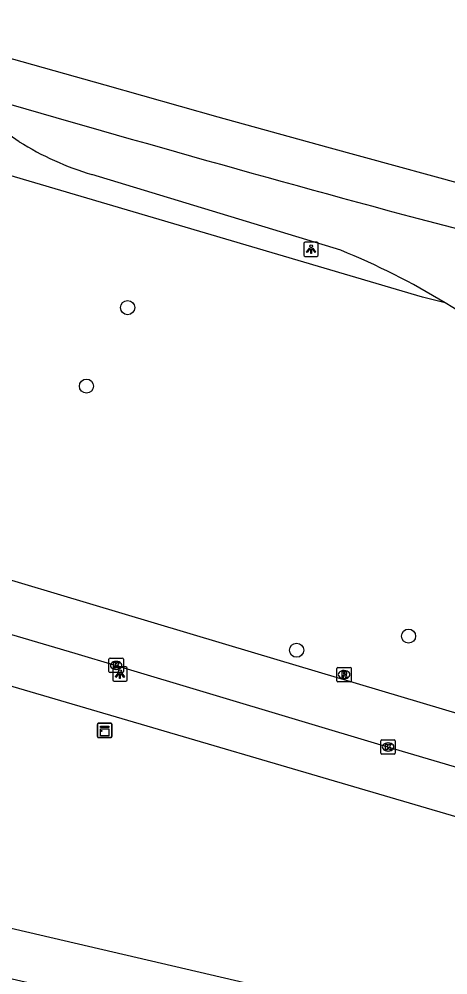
# Model space of a CAD drawing. Extents: x 160203 to 161526, y 379529 to 381797.
# Drawn here: x 160934.9 to 160964.6, y 381727.7 to 381793.9 of the extents above; entities that cross this region are included whole.
import ezdxf

# ---------------------------------------------------------------- set-up
doc = ezdxf.new("R2010")
doc.units = 0
for name, color, linetype in [('IMGEO_Berm_groen', 7, 'Continuous'), ('IMGEO_Boom', 7, 'Continuous'), ('IMGEO_Fietspad_gesloten', 7, 'Continuous'), ('IMGEO_Kast', 7, 'Continuous'), ('IMGEO_Kolk', 7, 'Continuous'), ('IMGEO_Lichtpunt', 7, 'Continuous'), ('IMGEO_Rijbaan_lokaal_gesloten', 7, 'Continuous'), ('IMGEO_Rijbaan_regionaal_gesloten', 7, 'Continuous'), ('IMGEO_Rioolput', 7, 'Continuous'), ('IMGEO_Voetpad_open', 7, 'Continuous'), ('IMGEO_Waterloop', 7, 'Continuous')]:
    doc.layers.add(name, color=color, linetype=linetype)

msp = doc.modelspace()

# ---------------------------------------------------------------- linework, layer by layer
at = {"layer": 'IMGEO_Berm_groen'}
msp.add_lwpolyline([(160964.403, 381774.277), (160962.829, 381774.68), (160929.121, 381784.606), (160921.356, 381758.919)], dxfattribs=at)
at = {"layer": 'IMGEO_Boom'}
for centre in [(160942.396, 381773.946), (160939.545, 381768.51), (160961.866, 381751.178), (160954.11, 381750.204)]:
    msp.add_circle(centre, 0.489, dxfattribs=at)
at = {"layer": 'IMGEO_Fietspad_gesloten'}
for points in [[(160974.354, 381743.083), (160951.205, 381750), (160921.356, 381758.919)], [(160913.952, 381757.333), (160917.435, 381756.293), (160921.939, 381754.948), (160938.727, 381750), (160941.676, 381749.131), (160960.405, 381743.51), (160973.259, 381739.709)]]:
    msp.add_lwpolyline(points, dxfattribs=at)
at = {"layer": 'IMGEO_Kast'}
for p, q in [((160940.31, 381744.221), (160940.31, 381745.062)), ((160940.31, 381745.062), (160940.31, 381744.221)), ((160940.385, 381745.146), (160941.226, 381745.146)), ((160941.226, 381745.146), (160940.385, 381745.146)), ((160941.31, 381745.071), (160941.31, 381744.23)), ((160941.31, 381744.23), (160941.31, 381745.071)), ((160941.235, 381744.146), (160940.394, 381744.146)), ((160940.394, 381744.146), (160941.235, 381744.146))]:
    msp.add_line(p, q, dxfattribs=at)
for points in [[(160940.505, 381744.936), (160941.105, 381744.936), (160941.105, 381744.851), (160940.505, 381744.851), (160940.505, 381744.936)], [(160940.505, 381744.761), (160941.105, 381744.761), (160941.105, 381744.272), (160940.505, 381744.272), (160940.505, 381744.761)]]:
    msp.add_lwpolyline(points, dxfattribs=at)
msp.add_circle((160940.589, 381744.61), 0.0377, dxfattribs=at)
for centre, start, end in [((160940.388, 381745.068), 92.4484, 184.28452), ((160940.388, 381745.068), 92.4484, 184.28452), ((160941.232, 381745.068), 2.4484, 94.28452), ((160941.232, 381745.068), 2.4484, 94.28452), ((160940.388, 381744.224), 182.4484, 274.28452), ((160940.388, 381744.224), 182.4484, 274.28452), ((160941.232, 381744.224), 272.4484, 4.28452), ((160941.232, 381744.224), 272.4484, 4.28452)]:
    msp.add_arc(centre, 0.0779, start, end, dxfattribs=at)
at = {"layer": 'IMGEO_Kolk'}
for p, q in [((160941.102, 381748.726), (160941.102, 381749.578)), ((160941.177, 381749.652), (160942.029, 381749.652)), ((160942.103, 381749.578), (160942.103, 381748.726)), ((160941.613, 381748.872), (160941.588, 381748.872)), ((160941.59, 381749.432), (160941.615, 381749.432)), ((160942.029, 381748.652), (160941.177, 381748.652)), ((160959.944, 381743.071), (160959.944, 381743.923)), ((160960.019, 381743.997), (160960.871, 381743.997)), ((160960.432, 381743.777), (160960.457, 381743.777)), ((160960.945, 381743.923), (160960.945, 381743.071)), ((160960.871, 381742.997), (160960.019, 381742.997)), ((160960.455, 381743.217), (160960.43, 381743.217))]:
    msp.add_line(p, q, dxfattribs=at)
for points in [[(160941.102, 381748.726), (160941.102, 381749.578)], [(160941.177, 381749.652), (160942.029, 381749.652)], [(160942.103, 381749.578), (160942.103, 381748.726)], [(160941.423, 381749.352), (160941.546, 381749.352), (160941.546, 381749.201), (160941.676, 381749.352), (160941.84, 381749.352), (160941.694, 381749.201), (160941.847, 381748.952), (160941.695, 381748.952), (160941.61, 381749.116), (160941.546, 381749.049), (160941.546, 381748.952), (160941.423, 381748.952), (160941.423, 381749.352)], [(160942.029, 381748.652), (160941.177, 381748.652)], [(160959.944, 381743.071), (160959.944, 381743.923)], [(160960.019, 381743.997), (160960.871, 381743.997)], [(160960.265, 381743.697), (160960.388, 381743.697), (160960.388, 381743.546), (160960.518, 381743.697), (160960.682, 381743.697), (160960.536, 381743.546), (160960.689, 381743.297), (160960.537, 381743.297), (160960.452, 381743.461), (160960.388, 381743.394), (160960.388, 381743.297), (160960.265, 381743.297), (160960.265, 381743.697)], [(160960.945, 381743.923), (160960.945, 381743.071)], [(160960.871, 381742.997), (160960.019, 381742.997)]]:
    msp.add_lwpolyline(points, dxfattribs=at)
for centre, start, end in [((160941.179, 381749.576), 91.55205, 178.44795), ((160941.179, 381749.576), 91.55205, 178.44795), ((160942.027, 381749.576), 1.55205, 88.44795), ((160942.027, 381749.576), 1.55205, 88.44795), ((160941.179, 381748.728), 181.55205, 268.44795), ((160941.179, 381748.728), 181.55205, 268.44795), ((160942.027, 381748.728), 271.55205, 358.44795), ((160942.027, 381748.728), 271.55205, 358.44795), ((160960.021, 381743.921), 91.55205, 178.44795), ((160960.021, 381743.921), 91.55205, 178.44795), ((160960.869, 381743.921), 1.55205, 88.44795), ((160960.869, 381743.921), 1.55205, 88.44795), ((160960.021, 381743.073), 181.55205, 268.44795), ((160960.021, 381743.073), 181.55205, 268.44795), ((160960.869, 381743.073), 271.55205, 358.44795), ((160960.869, 381743.073), 271.55205, 358.44795)]:
    msp.add_arc(centre, 0.0765, start, end, dxfattribs=at)
for centre, major_axis, ratio, start_param, end_param in [((160941.589, 381749.152), (-0.387, 0.002), 0.722429, 4.712389, 7.853982), ((160941.614, 381749.152), (-0.39, 0.002), 0.717154, 1.570796, 4.712389), ((160960.431, 381743.497), (-0.387, 0.002), 0.722429, 4.712389, 7.853982), ((160960.456, 381743.497), (-0.39, 0.002), 0.717154, 1.570796, 4.712389)]:
    msp.add_ellipse(centre, major_axis=major_axis, ratio=ratio, start_param=start_param, end_param=end_param, dxfattribs=at)
at = {"layer": 'IMGEO_Lichtpunt'}
for p, q in [((160954.615, 381778.401), (160954.615, 381777.594)), ((160954.615, 381778.401), (160954.615, 381777.594)), ((160955.517, 381778.496), (160954.709, 381778.496)), ((160955.517, 381778.496), (160954.709, 381778.496)), ((160955.611, 381777.594), (160955.611, 381778.401)), ((160955.611, 381777.594), (160955.611, 381778.401)), ((160954.709, 381777.5), (160955.517, 381777.5)), ((160954.709, 381777.5), (160955.517, 381777.5)), ((160941.363, 381748.949), (160941.363, 381748.142)), ((160941.363, 381748.949), (160941.363, 381748.142)), ((160942.265, 381749.044), (160941.457, 381749.044)), ((160942.265, 381749.044), (160941.457, 381749.044)), ((160942.359, 381748.142), (160942.359, 381748.949)), ((160942.359, 381748.142), (160942.359, 381748.949)), ((160941.457, 381748.048), (160942.265, 381748.048)), ((160941.457, 381748.048), (160942.265, 381748.048))]:
    msp.add_line(p, q, dxfattribs=at)
for points in [[(160954.989, 381778.065), (160955.028, 381778.037), (160954.84, 381777.775), (160954.802, 381777.802), (160954.989, 381778.065)], [(160955.091, 381778.017), (160955.138, 381778.017), (160955.138, 381777.695), (160955.091, 381777.695), (160955.091, 381778.017)], [(160955.201, 381778.037), (160955.239, 381778.064), (160955.426, 381777.802), (160955.387, 381777.774), (160955.201, 381778.037)], [(160941.737, 381748.613), (160941.776, 381748.585), (160941.588, 381748.323), (160941.55, 381748.35), (160941.737, 381748.613)], [(160941.839, 381748.565), (160941.886, 381748.565), (160941.886, 381748.243), (160941.839, 381748.243), (160941.839, 381748.565)], [(160941.949, 381748.585), (160941.987, 381748.612), (160942.174, 381748.35), (160942.135, 381748.322), (160941.949, 381748.585)]]:
    msp.add_lwpolyline(points, dxfattribs=at)
for centre in [(160955.114, 381778.199), (160941.862, 381748.747)]:
    msp.add_circle(centre, 0.0994, dxfattribs=at)
for centre, start, end in [((160954.709, 381778.401), 90, 180), ((160954.709, 381778.401), 90, 180), ((160955.517, 381778.401), 0, 90), ((160955.517, 381778.401), 0, 90), ((160954.709, 381777.594), 180, 270), ((160954.709, 381777.594), 180, 270), ((160955.517, 381777.594), 270, 0), ((160955.517, 381777.594), 270, 360), ((160941.457, 381748.949), 90, 180), ((160941.457, 381748.949), 90, 180), ((160942.265, 381748.949), 0, 90), ((160942.265, 381748.949), 0, 90), ((160941.457, 381748.142), 180, 270), ((160941.457, 381748.142), 180, 270), ((160942.265, 381748.142), 270, 0), ((160942.265, 381748.142), 270, 360)]:
    msp.add_arc(centre, 0.0946, start, end, dxfattribs=at)
at = {"layer": 'IMGEO_Rijbaan_lokaal_gesloten'}
for points in [[(160934.876, 381785.449), (160933.243, 381786.569)], [(160957.17, 381777.919), (160939.926, 381783.173)]]:
    msp.add_lwpolyline(points, dxfattribs=at)
for centre, radius, start, end in [((160945.867, 381803.096), 20.79, 238.0838, 253.39468), ((160938.392, 381731.622), 49.961, 58.62492, 67.92224), ((160938.312, 381731.524), 50.085, 47.16202, 58.60476)]:
    msp.add_arc(centre, radius, start, end, dxfattribs=at)
at = {"layer": 'IMGEO_Rijbaan_regionaal_gesloten'}
for points in [[(160924.859, 381793.944), (160925.219, 381793.836), (160932.99, 381791.589), (160940.822, 381789.378), (160948.647, 381787.174), (160956.184, 381785.094), (160968.166, 381781.822), (160979.903, 381778.661), (160991.646, 381775.583), (161003.024, 381772.663), (161015.054, 381769.67), (161027.088, 381766.724), (161038.576, 381764.048), (161050.554, 381761.325), (161062.699, 381758.567), (161077.95, 381755.315)], [(160962.525, 381780.117), (160969.105, 381778.417)]]:
    msp.add_lwpolyline(points, dxfattribs=at)
msp.add_arc((161361.111, 383255.292), 1528.074, 253.577138, 254.879984, dxfattribs=at)
at = {"layer": 'IMGEO_Rioolput'}
for p, q in [((160956.898, 381748.09), (160956.898, 381748.942)), ((160956.973, 381749.016), (160957.825, 381749.016)), ((160957.386, 381748.796), (160957.411, 381748.796)), ((160957.899, 381748.942), (160957.899, 381748.09)), ((160957.409, 381748.236), (160957.384, 381748.236)), ((160957.825, 381748.016), (160956.973, 381748.016))]:
    msp.add_line(p, q, dxfattribs=at)
for points in [[(160956.898, 381748.09), (160956.898, 381748.942)], [(160956.973, 381749.016), (160957.825, 381749.016)], [(160957.899, 381748.942), (160957.899, 381748.09)], [(160957.487, 381748.714), (160957.235, 381748.716), (160957.235, 381748.316)], [(160957.235, 381748.316), (160957.359, 381748.316), (160957.359, 381748.478), (160957.37, 381748.478)], [(160957.413, 381748.635), (160957.359, 381748.635), (160957.359, 381748.554)], [(160957.359, 381748.554), (160957.411, 381748.554)], [(160957.417, 381748.449), (160957.488, 381748.316), (160957.628, 381748.316), (160957.563, 381748.442)], [(160957.825, 381748.016), (160956.973, 381748.016)]]:
    msp.add_lwpolyline(points, dxfattribs=at)
for centre, radius, start, end in [((160956.975, 381748.94), 0.0765, 91.55205, 178.44795), ((160956.975, 381748.94), 0.0765, 91.55205, 178.44795), ((160957.823, 381748.94), 0.0765, 1.55205, 88.44795), ((160957.823, 381748.94), 0.0765, 1.55205, 88.44795), ((160957.369, 381748.425), 0.0533, 26.02933, 88.69889), ((160957.395, 381748.743), 0.19, 274.7715, 282.96867), ((160957.419, 381748.539), 0.0964, 77.00612, 93.18647), ((160957.433, 381748.596), 0.0378, 276.66336, 79.67722), ((160957.486, 381748.604), 0.109, 350.36119, 89.41601), ((160957.484, 381748.604), 0.112, 277.58423, 350.98172), ((160957.468, 381748.389), 0.108, 29.51342, 73.79051), ((160956.975, 381748.092), 0.0765, 181.55205, 268.44795), ((160956.975, 381748.092), 0.0765, 181.55205, 268.44795), ((160957.823, 381748.092), 0.0765, 271.55205, 358.44795), ((160957.823, 381748.092), 0.0765, 271.55205, 358.44795)]:
    msp.add_arc(centre, radius, start, end, dxfattribs=at)
for centre, major_axis, ratio, start_param, end_param in [((160957.385, 381748.516), (-0.387, 0.002), 0.722429, 4.712389, 7.853982), ((160957.41, 381748.516), (-0.39, 0.002), 0.717154, 1.570796, 4.712389)]:
    msp.add_ellipse(centre, major_axis=major_axis, ratio=ratio, start_param=start_param, end_param=end_param, dxfattribs=at)
at = {"layer": 'IMGEO_Voetpad_open'}
msp.add_lwpolyline([(161006.975, 381727.585), (161004.832, 381728.107), (161003.097, 381728.539), (161000, 381729.31), (160986.832, 381732.59), (160971.619, 381736.753), (160928.455, 381749.417)], dxfattribs=at)
at = {"layer": 'IMGEO_Waterloop'}
msp.add_lwpolyline([(161013.363, 381709.084), (161013.435, 381710.213), (161013.299, 381711.43), (161012.909, 381712.23), (161012.201, 381712.77), (161000, 381715.612), (160925.18, 381733.04), (160924.798, 381731.337), (160924.434, 381729.714), (160932.059, 381727.962), (161000, 381712.347), (161009.244, 381710.223), (161009.795, 381709.94), (161009.854, 381709.636)], dxfattribs=at)

doc.saveas('drawing.dxf')
